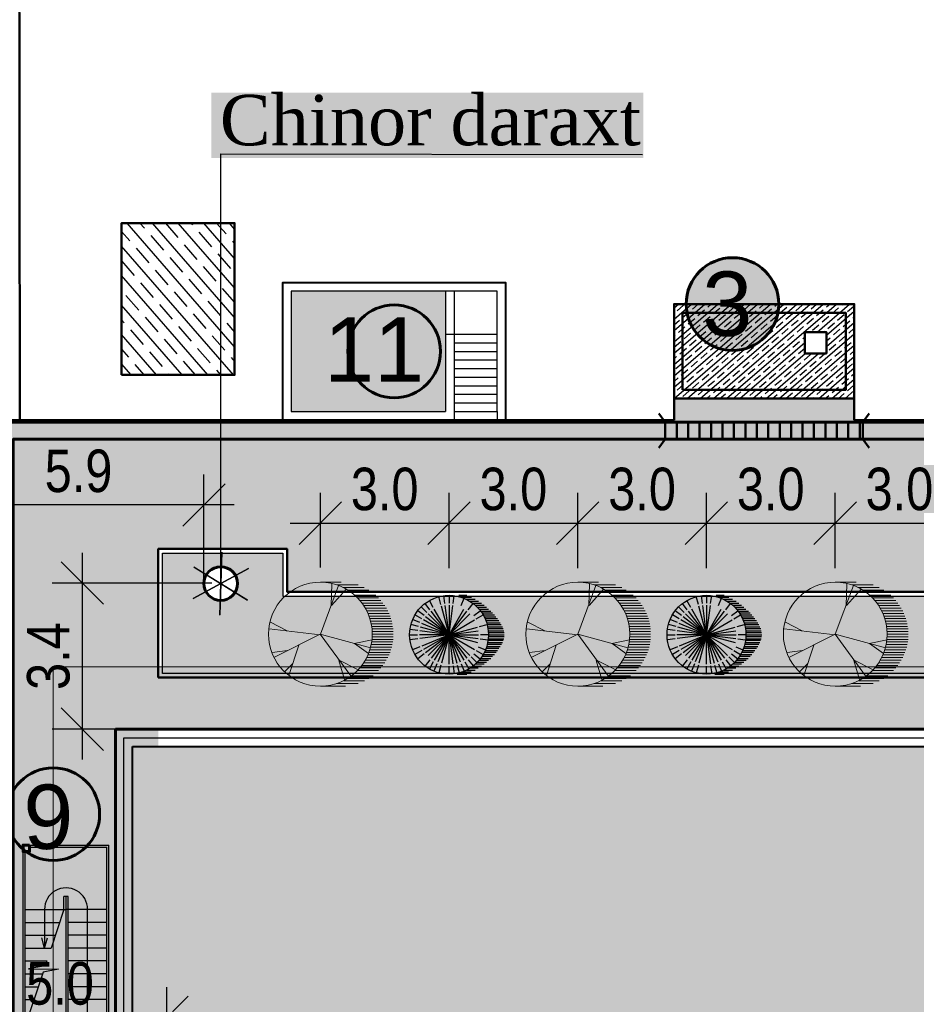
# Model space of a CAD drawing. Header units: millimetres. Extents: x -257011 to 237647566, y 2784933 to 6706507.
# Tile 392 of 451: x 10907971 to 10928866, y 5325991 to 5348928. Entities that reach past the tile are written whole.
import ezdxf

# ---------------------------------------------------------------- set-up
doc = ezdxf.new("R2010")
doc.units = ezdxf.units.MM
doc.header["$LTSCALE"] = 1000
doc.header["$XCLIPFRAME"] = 0
doc.header["$PDMODE"] = 32
doc.header["$PDSIZE"] = 0.3
for name, color, linetype in [('(002) Рамка', 7, 'Continuous'), ('(040) Ограда', 7, 'Continuous'), ('TREE', 74, 'Continuous')]:
    doc.layers.add(name, color=color, linetype=linetype)
for name, color, linetype, lineweight in [('.', 7, 'Continuous', 15), ('expl', 234, 'Continuous', 13), ('Размеры', 251, 'Continuous', 18), ('Та', 250, 'Continuous', 25), ('Ф А С А Д', 250, 'Continuous', 15)]:
    doc.layers.add(name, color=color, linetype=linetype, lineweight=lineweight)
doc.styles.add('ATTR', font='romans.shx', dxfattribs={"width": 0.8, "height": 0.470416})
doc.styles.add('Roman', font='romans')
doc.styles.get("Standard").update_dxf_attribs({"font": 'ARIALN.TTF'})
doc.styles.add('WMF-Times New Roman0', font='times.ttf')
doc.linetypes.add('KANALIS_K', pattern='A,1,["<",Standard,S=1.8,R=0,X=-0.9,Y=-0.9],3,-1,["К",Standard,S=1.8,R=0,X=-0.9,Y=-0.9],-1,10', length=16)
doc.dimstyles.new('ISO-25_WS', dxfattribs={"dimscale": 141.414141, "dimtxt": 7, "dimasz": 7, "dimexe": 5, "dimexo": 20, "dimgap": 2, "dimtad": 1, "dimdec": 0, "dimdsep": 46, "dimtxsty": 'Standard', "dimblk": 'OBLIQUE', "dimcen": 2.5, "dimdle": 5, "dimclrd": 5, "dimclre": 5, "dimclrt": 5, "dimadec": 0, "dimazin": 0, "dimtfac": 1, "dimtdec": 0, "dimtmove": 0, "dimatfit": 3, "dimldrblk": 'OBLIQUE', "dimfxl": 0, "dimtolj": 1, "dimtzin": 0, "dimlwd": 30, "dimlwe": 30, "dimarcsym": 0})
picture_1 = doc.add_image_def('image1.jpg', size_in_pixel=(9921, 7016))

# ---------------------------------------------------------------- blocks, each defined once
blk = doc.blocks.new('*U1625')
at = {"color": 1, "lineweight": 30, "ltscale": 1000}
blk.add_line((0, -1467), (0, 0), dxfattribs=at)
blk = doc.blocks.new('*U1626')
at = {"color": 0, "linetype": 'ByBlock', "lineweight": -2, "transparency": 16777216}
blk.add_blockref('*U1625', (4095342, -1160141), dxfattribs=at)
for p, rotation in [((4095342, -1161607), 180), ((4094707, -1160507), 59.99999999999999), ((4094707, -1161241), 120), ((4095978, -1161241), 240), ((4095978, -1160507), 299.9999999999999)]:
    blk.add_blockref('*U1625', p, dxfattribs=dict(at, rotation=rotation))
blk = doc.blocks.new('dghtfhs')
at = {"color": 1, "lineweight": 60, "ltscale": 1000}
blk.add_circle((4095342, -1160874), 392, dxfattribs=at)
at = {"lineweight": 50}
blk.add_blockref('*U1626', (0, 0), dxfattribs=at)
at = {"lineweight": 50, "ltscale": 1000}
image = blk.add_image(picture_1, insert=(4006014, -1032674), size_in_units=(238817, 168888), rotation=-90, dxfattribs=at)
image.set_boundary_path([(2317.04, 1251.37), (7352.33, 5965.575)])
blk = doc.blocks.new('ergrtshjs')
at = {"layer": '(040) Ограда', "linetype": 'KANALIS_K', "ltscale": 1000}
h = blk.add_hatch(color=256, dxfattribs=at)
h.set_gradient(color1=(255, 0, 0), color2=(255, 0, 0), tint=0.41, name='INVSPHERICAL')
h.paths.add_polyline_path([(4220109, -1174872), (4193509, -1174872), (4193509, -1159672), (4220109, -1159672)])
at = {"layer": '.', "lineweight": 0, "ltscale": 1000}
h = blk.add_hatch(dxfattribs=at)
h.set_pattern_fill('AR-SAND', color=252, scale=10)
h.set_pattern_definition([(37.5, (0, -27743), (-16.000313, 489.413237), [0, -386.08, 0, -431.8, 0, -412.75]), (7.5, (0, -27743), (449.52328, 716.8251), [0, -208.28, 0, -347.98, 0, -133.35]), (327.5, (-312.4, -27743), (790.99237, 1.437185), [0, -127, 0, -457.2, 0, -596.9]), (317.5, (-312.4, -27743), (763.55645, 222.92932), [0, -63.5, 0, -299.72, 0, -342.9])])
h.paths.add_polyline_path([(4221959, -1157822), (4191659, -1157822), (4191659, -1165772), (4193109, -1165772), (4193109, -1159272), (4220509, -1159272), (4220509, -1166372), (4221959, -1166372)])
h.paths.add_polyline_path([(4193109, -1173772), (4191659, -1173772), (4191659, -1176722), (4196959, -1176722), (4196959, -1175272), (4193109, -1175272)])
h.paths.add_polyline_path([(4221959, -1171476), (4221959, -1168172), (4220509, -1168172), (4220509, -1175272), (4207359, -1175272), (4207359, -1176722), (4221959, -1176722)])
at = {"ltscale": 100}
for p, q in [((4190959, -1166172), (4190959, -1162122, 0)), ((4191009, -1166172), (4191009, -1162122, 0)), ((4191109, -1161972, 0), (4192959, -1161972, 0)), ((4191109, -1162022, 0), (4192909, -1162022, 0)), ((4192909, -1166472), (4192909, -1162022)), ((4192959, -1166472), (4192959, -1161972)), ((4192009, -1163172, 0), (4191909, -1163172, 0)), ((4191909, -1163472), (4191909, -1163172)), ((4191959, -1166472), (4191959, -1163172)), ((4192009, -1166472), (4192009, -1163172)), ((4191009, -1163472), (4191909, -1163472)), ((4191909, -1163472), (4191609, -1164372)), ((4191909, -1163472), (4191959, -1163472)), ((4192009, -1163472), (4191959, -1163472)), ((4192909, -1163472), (4192009, -1163472)), ((4191009, -1163772), (4191809, -1163772)), ((4192909, -1163772), (4192009, -1163772)), ((4191009, -1164072), (4191709, -1164072)), ((4192909, -1164072), (4192009, -1164072)), ((4191009, -1164372), (4191609, -1164372)), ((4192909, -1164372), (4192009, -1164372)), ((4191009, -1164672), (4191509, -1164672)), ((4191509, -1164672), (4191471, -1164785)), ((4192909, -1164672), (4192009, -1164672)), ((4191423, -1164932), (4190987, -1166238)), ((4191471, -1164785), (4191082, -1164854)), ((4191082, -1164854), (4191786, -1164861)), ((4191786, -1164861), (4191423, -1164932)), ((4191009, -1164972), (4191409, -1164972)), ((4192909, -1164972), (4192009, -1164972)), ((4191009, -1165272), (4191309, -1165272)), ((4192909, -1165272), (4192009, -1165272)), ((4191009, -1165572), (4191209, -1165572)), ((4192909, -1165572), (4192009, -1165572))]:
    blk.add_line(p, q, dxfattribs=at)
at = {"lineweight": 0, "ltscale": 1000}
blk.add_lwpolyline([(4191659, -1166372), (4191659, -1157822), (4221959, -1157822), (4221959, -1166372)], dxfattribs=at)
at = {"lineweight": 60, "ltscale": 1000}
blk.add_lwpolyline([(4193109, -1159272), (4220509, -1159272), (4220509, -1175272), (4193109, -1175272)], close=True, dxfattribs=at)
at = {"color": 1, "lineweight": 30, "ltscale": 1000}
blk.add_lwpolyline([(4193309, -1159472), (4220309, -1159472), (4220309, -1175072), (4193309, -1175072)], close=True, dxfattribs=at)
at = {"lineweight": 40, "ltscale": 1000}
blk.add_lwpolyline([(4193509, -1159672), (4220109, -1159672), (4220109, -1174872), (4193509, -1174872)], close=True, dxfattribs=at)
at = {"layer": 'expl', "lineweight": 30}
for p, q in [((4191459, -1163472), (4191459, -1164372)), ((4192459, -1166172), (4192459, -1163472)), ((4191459, -1164372), (4191392, -1164129)), ((4191459, -1164372), (4191526, -1164129))]:
    blk.add_line(p, q, dxfattribs=at)
blk.add_arc((4191959, -1163468, 0), 500, 359.5758, 180.4242, dxfattribs=at)
at = {"layer": 'Размеры', "lineweight": 60, "ltscale": 5, "elevation": 0}
blk.add_lwpolyline([(4191109, -1161972), (4191109, -1162122), (4190959, -1162122), (4190959, -1161972)], close=True, dxfattribs=at)
blk = doc.blocks.new('16')
h = blk.add_hatch(color=256)
h.dxf.hatch_style = 1
h.set_gradient(color1=(153, 204, 102), one_color=1, tint=1, name='SPHERICAL')
h.paths.add_polyline_path([(16382639, 10776741, 1), (16386324, 10776741, 1)])
blk.add_circle((16384481, 10776741), 1842)
at = {"layer": 'TREE'}
for p, q in [((16383584, 10777909), (16383360, 10778202)), ((16383746, 10778014), (16383560, 10778336)), ((16384102, 10778156), (16384005, 10778520)), ((16384290, 10778196), (16384241, 10778567)), ((16384481, 10778583), (16384481, 10778214)), ((16384673, 10778196), (16384722, 10778567)), ((16384938, 10778583), (16385310, 10778583)), ((16385044, 10778100), (16385186, 10778442)), ((16385074, 10778491), (16385524, 10778491)), ((16385282, 10778398), (16385700, 10778398)), ((16385378, 10777909), (16385603, 10778202)), ((16385450, 10778306), (16385862, 10778306)), ((16385595, 10778214), (16385999, 10778214)), ((16383317, 10777634), (16383020, 10777862)), ((16383442, 10777780), (16383179, 10778043)), ((16384481, 10776741), (16383504, 10777717)), ((16384481, 10776741), (16383643, 10777834)), ((16384481, 10776741), (16383791, 10777937)), ((16384481, 10776741), (16384124, 10778075)), ((16384481, 10776741), (16384302, 10778103)), ((16384481, 10778122), (16384481, 10776741)), ((16384481, 10776741), (16384661, 10778103)), ((16384481, 10776741), (16385172, 10777937)), ((16384481, 10776741), (16385320, 10777834)), ((16384481, 10776741), (16385458, 10777717)), ((16385646, 10777634), (16385943, 10777862)), ((16385701, 10778122), (16386115, 10778122)), ((16385799, 10778030), (16386226, 10778030)), ((16385881, 10777938), (16386324, 10777938)), ((16385956, 10777846), (16386436, 10777846)), ((16386517, 10777754), (16386019, 10777754)), ((16383056, 10777122), (16382702, 10777217)), ((16383119, 10777305), (16382780, 10777445)), ((16383208, 10777476), (16382886, 10777662)), ((16384481, 10776741), (16383207, 10777268)), ((16384481, 10776741), (16383285, 10777431)), ((16384481, 10776741), (16383384, 10777583)), ((16384481, 10776741), (16385678, 10777431)), ((16385755, 10777476), (16386077, 10777662)), ((16385907, 10777122), (16386261, 10777217)), ((16386085, 10777662), (16386598, 10777662)), ((16386124, 10777569), (16386671, 10777569)), ((16386744, 10777477), (16386171, 10777477)), ((16386812, 10777385), (16386207, 10777385)), ((16386238, 10777293), (16386872, 10777293)), ((16383020, 10776933), (16382655, 10776981)), ((16384481, 10776741), (16383114, 10776920)), ((16384481, 10776741), (16383147, 10777098)), ((16384481, 10776741), (16385816, 10777098)), ((16384481, 10776741), (16385848, 10776920)), ((16386924, 10777201), (16386269, 10777201)), ((16386289, 10777109), (16386975, 10777109)), ((16387013, 10777017), (16386304, 10777017)), ((16386316, 10776925), (16387043, 10776925)), ((16387056, 10776833), (16386320, 10776833)), ((16382639, 10776741), (16383008, 10776741)), ((16383020, 10776548), (16382655, 10776500)), ((16384481, 10776741), (16383100, 10776741)), ((16384481, 10776741), (16383114, 10776561)), ((16384481, 10776741), (16383207, 10776213)), ((16384481, 10776741), (16383285, 10776050)), ((16384481, 10776741), (16383384, 10775898)), ((16384481, 10776741), (16383504, 10775764)), ((16384481, 10776741), (16383643, 10775648)), ((16384481, 10776741), (16383791, 10775544)), ((16384481, 10776741), (16383956, 10775471)), ((16384481, 10776741), (16384124, 10775406)), ((16384481, 10776741), (16385863, 10776741)), ((16384481, 10776741), (16385458, 10775764)), ((16384481, 10776741), (16385816, 10776383)), ((16384481, 10776741), (16385678, 10776050)), ((16384481, 10776741), (16385848, 10776561)), ((16384481, 10776741), (16385320, 10775648)), ((16384481, 10776741), (16385172, 10775544)), ((16384481, 10776741), (16384839, 10775406)), ((16384481, 10776741), (16385007, 10775471)), ((16384481, 10776741), (16384661, 10775378)), ((16384481, 10775359), (16384481, 10776741)), ((16385942, 10776548), (16386308, 10776500)), ((16386324, 10776741), (16385955, 10776741)), ((16386285, 10776372), (16386975, 10776372)), ((16387005, 10776464), (16386305, 10776464)), ((16386313, 10776556), (16387035, 10776556)), ((16387056, 10776648), (16386324, 10776648)), ((16386328, 10776741), (16387065, 10776741)), ((16383119, 10776176), (16382780, 10776036)), ((16383208, 10776005), (16382886, 10775819)), ((16383317, 10775847), (16383020, 10775619)), ((16385646, 10775847), (16385943, 10775619)), ((16385755, 10776005), (16386077, 10775819)), ((16385844, 10776176), (16386183, 10776036)), ((16386680, 10775912), (16386132, 10775912)), ((16386171, 10776004), (16386744, 10776004)), ((16386812, 10776096), (16386211, 10776096)), ((16386242, 10776188), (16386872, 10776188)), ((16386928, 10776280), (16386262, 10776280)), ((16383584, 10775572), (16383360, 10775279)), ((16383746, 10775467), (16383560, 10775145)), ((16383918, 10775381), (16383776, 10775039)), ((16385044, 10775381), (16385186, 10775039)), ((16385217, 10775467), (16385402, 10775145)), ((16385378, 10775572), (16385603, 10775279)), ((16385521, 10775701), (16385784, 10775438)), ((16385795, 10775451), (16386230, 10775451)), ((16386333, 10775543), (16385881, 10775543)), ((16385956, 10775635), (16386427, 10775635)), ((16386517, 10775727), (16386023, 10775727)), ((16386081, 10775819), (16386603, 10775819)), ((16384102, 10775325), (16384005, 10774961)), ((16384481, 10774898), (16384481, 10775267)), ((16384673, 10775285), (16384722, 10774914)), ((16384861, 10775325), (16384958, 10774961)), ((16385511, 10774991), (16385058, 10774991)), ((16385310, 10775083), (16385695, 10775083)), ((16385849, 10775175), (16385446, 10775175)), ((16385587, 10775267), (16385995, 10775267)), ((16386119, 10775359), (16385697, 10775359)), ((16384868, 10774898), (16385306, 10774898))]:
    blk.add_line(p, q, dxfattribs=at)
at = {"layer": 'TREE', "style": 'ATTR', "width": 0.8, "flags": 9}
blk.add_attdef('ESTCODE', (16384481, 10776741), '', height=21.5, dxfattribs=at)
blk = doc.blocks.new('17')
at = {"layer": 'TREE', "color": 68, "lineweight": 20, "true_color": 0x306100}
for p, q in [((16375547, 10777897), (16376284, 10777897)), ((16375932, 10777072), (16375955, 10777838)), ((16375547, 10776055), (16376189, 10777778)), ((16375943, 10777072), (16376470, 10777658)), ((16376140, 10777805), (16376884, 10777805)), ((16376347, 10777713), (16377104, 10777713)), ((16376516, 10777620), (16377265, 10777620)), ((16376661, 10777528), (16377389, 10777528)), ((16376767, 10777436), (16377515, 10777436)), ((16376865, 10777344), (16377610, 10777344)), ((16376947, 10777252), (16377692, 10777252)), ((16377022, 10777160), (16377766, 10777160)), ((16377829, 10777068), (16377084, 10777068)), ((16377151, 10776976), (16377888, 10776976)), ((16377190, 10776884), (16377939, 10776884)), ((16377982, 10776792), (16377237, 10776792)), ((16374374, 10776171), (16373777, 10776487)), ((16378017, 10776699), (16377272, 10776699)), ((16377304, 10776607), (16378052, 10776607)), ((16378077, 10776515), (16377335, 10776515)), ((16377355, 10776423), (16378098, 10776423)), ((16375545, 10776036), (16373730, 10776246)), ((16378111, 10776331), (16377369, 10776331)), ((16377381, 10776239), (16378126, 10776239)), ((16378126, 10776147), (16377386, 10776147)), ((16375545, 10776051), (16373917, 10775240)), ((16375545, 10776051), (16377325, 10775571)), ((16375545, 10776051), (16376623, 10774580)), ((16376751, 10775721), (16377384, 10775856)), ((16378115, 10775778), (16377370, 10775778)), ((16377378, 10775870), (16378127, 10775870)), ((16378126, 10775963), (16377390, 10775963)), ((16377394, 10776055), (16378126, 10776055)), ((16374386, 10775481), (16373835, 10775406)), ((16374784, 10775661), (16374433, 10774595)), ((16376763, 10775721), (16377255, 10775376)), ((16378017, 10775410), (16377276, 10775410)), ((16377308, 10775502), (16378050, 10775502)), ((16378080, 10775594), (16377327, 10775594)), ((16377351, 10775686), (16378099, 10775686)), ((16376201, 10775120), (16376400, 10774445)), ((16376213, 10775135), (16376868, 10774805)), ((16377829, 10775042), (16377088, 10775042)), ((16377147, 10775134), (16377884, 10775134)), ((16377939, 10775226), (16377198, 10775226)), ((16377237, 10775318), (16377982, 10775318)), ((16374561, 10775000), (16374292, 10774730)), ((16376861, 10774765), (16377610, 10774765)), ((16377696, 10774857), (16376947, 10774857)), ((16377022, 10774949), (16377766, 10774949)), ((16376376, 10774397), (16377108, 10774397)), ((16377265, 10774489), (16376512, 10774489)), ((16376652, 10774581), (16377414, 10774581)), ((16377515, 10774673), (16376763, 10774673)), ((16375547, 10774213), (16376438, 10774213)), ((16376888, 10774305), (16376124, 10774305))]:
    blk.add_line(p, q, dxfattribs=at)
blk.add_circle((16375547, 10776055), 1842, dxfattribs=at)
at = {"layer": 'TREE', "color": 68, "lineweight": 20, "true_color": 0x306100, "style": 'ATTR', "width": 0.8, "flags": 9}
blk.add_attdef('ESTCODE', (16375545, 10776051), '', height=21.5, dxfattribs=at)
blk = doc.blocks.new('_Oblique')
at = {"color": 0, "linetype": 'ByBlock', "lineweight": -2}
blk.add_line((-0.5, -0.5), (0.5, 0.5), dxfattribs=at)
blk = doc.blocks.new('*D1729')
at = {"color": 5, "transparency": 16777216}
for p, q in [((10906420, 5324398), (10906420, 5326390)), ((10911402, 5324398), (10911402, 5326390)), ((10905713, 5325683), (10912109, 5325683))]:
    blk.add_line(p, q, dxfattribs=at)
at = {"layer": 'Defpoints', "color": 0, "lineweight": 50, "transparency": 16777216}
for p in [(10911402, 5325683), (10906420, 5321570), (10911402, 5321570)]:
    blk.add_point(p, dxfattribs=at)
at = {"color": 5, "transparency": 16777216, "xscale": 989.89898989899, "yscale": 989.89898989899, "zscale": 989.89898989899, "rotation": 180}
blk.add_blockref('_Oblique', (10906420, 5325683), dxfattribs=at)
at = {"color": 5, "transparency": 16777216, "xscale": 989.89898989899, "yscale": 989.89898989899, "zscale": 989.89898989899}
blk.add_blockref('_Oblique', (10911402, 5325683), dxfattribs=at)
at = {"color": 5, "lineweight": 0, "transparency": 16777216, "insert": (10908911, 5326472), "char_height": 989.9, "attachment_point": 5, "bg_fill": 1, "box_fill_scale": 1.1, "bg_fill_color": 255, "bg_fill_transparency": 0}
blk.add_mtext('\\A1;5.0', dxfattribs=at)
blk = doc.blocks.new('dshgts')
h = blk.add_hatch()
h.set_pattern_fill('JIS_STN_1E', color=142, scale=200, angle=355.6832, style=0)
h.set_pattern_definition([(40.683213, (3111448.16, -5389468.48), (-130.375251, 151.665072), []), (40.683213, (3111588.76, -5389479.1), (-130.375251, 151.665072), [200, -100])])
h.paths.add_polyline_path([(4247122, -1140664), (4247122, -1142864), (4251322, -1142864), (4251322, -1140664)])
h.paths.add_polyline_path([(4250172, -1141814), (4250172, -1141314), (4250672, -1141314), (4250672, -1141814)], flags=16)
at = {"lineweight": 50, "ltscale": 1000}
for points in [[(4247122, -1142864), (4247122, -1140664), (4251322, -1140664), (4251322, -1142864)], [(4247322, -1142664), (4247322, -1140864), (4251122, -1140864), (4251122, -1142664)], [(4250172, -1141814), (4250172, -1141314), (4250672, -1141314), (4250672, -1141814)]]:
    blk.add_lwpolyline(points, close=True, dxfattribs=at)
blk = doc.blocks.new('*D1668')
at = {"color": 5, "transparency": 16777216}
for p, q in [((10909431, 5331694), (10909431, 5336512)), ((10912448, 5335804), (10908724, 5335804)), ((10911385, 5332401), (10908724, 5332401))]:
    blk.add_line(p, q, dxfattribs=at)
at = {"layer": 'Defpoints', "color": 0, "lineweight": 50, "transparency": 16777216}
for p in [(10909431, 5335804), (10915276, 5335804), (10914213, 5332401)]:
    blk.add_point(p, dxfattribs=at)
at = {"color": 5, "transparency": 16777216, "xscale": 989.89898989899, "yscale": 989.89898989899, "zscale": 989.89898989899}
for p, rotation in [((10909431, 5335804), 90), ((10909431, 5332401), 270)]:
    blk.add_blockref('_Oblique', p, dxfattribs=dict(at, rotation=rotation))
at = {"color": 5, "lineweight": 0, "transparency": 16777216, "insert": (10908643, 5334103), "char_height": 989.9, "attachment_point": 5, "rotation": 90, "bg_fill": 1, "box_fill_scale": 1.1, "bg_fill_color": 255, "bg_fill_transparency": 0}
blk.add_mtext('\\A1;3.4', dxfattribs=at)
blk = doc.blocks.new('*D1669')
at = {"color": 5, "transparency": 16777216}
for p, q in [((10906420, 5335723), (10906420, 5338331)), ((10912265, 5335723), (10912265, 5338331)), ((10912972, 5337624), (10905713, 5337624))]:
    blk.add_line(p, q, dxfattribs=at)
at = {"layer": 'Defpoints', "color": 0, "lineweight": 50, "transparency": 16777216}
for p in [(10906420, 5337624), (10906420, 5332895), (10912265, 5332895)]:
    blk.add_point(p, dxfattribs=at)
at = {"color": 5, "transparency": 16777216, "xscale": 989.89898989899, "yscale": 989.89898989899, "zscale": 989.89898989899, "rotation": 180}
blk.add_blockref('_Oblique', (10906420, 5337624), dxfattribs=at)
at = {"color": 5, "transparency": 16777216, "xscale": 989.89898989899, "yscale": 989.89898989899, "zscale": 989.89898989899}
blk.add_blockref('_Oblique', (10912265, 5337624), dxfattribs=at)
at = {"color": 5, "lineweight": 0, "transparency": 16777216, "insert": (10909342, 5338412), "char_height": 989.9, "attachment_point": 5, "bg_fill": 1, "box_fill_scale": 1.1, "bg_fill_color": 255, "bg_fill_transparency": 0}
blk.add_mtext('\\A1;5.9', dxfattribs=at)
blk = doc.blocks.new('*D1687')
at = {"color": 5, "transparency": 16777216}
for p, q in [((10914978, 5336165), (10914978, 5337908)), ((10917977, 5336153), (10917977, 5337908)), ((10914271, 5337201), (10918684, 5337201))]:
    blk.add_line(p, q, dxfattribs=at)
at = {"layer": 'Defpoints', "color": 0, "lineweight": 50, "transparency": 16777216}
for p in [(10917977, 5337201), (10914978, 5333337), (10917977, 5333325)]:
    blk.add_point(p, dxfattribs=at)
at = {"color": 5, "transparency": 16777216, "xscale": 989.89898989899, "yscale": 989.89898989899, "zscale": 989.89898989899, "rotation": 180}
blk.add_blockref('_Oblique', (10914978, 5337201), dxfattribs=at)
at = {"color": 5, "transparency": 16777216, "xscale": 989.89898989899, "yscale": 989.89898989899, "zscale": 989.89898989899}
blk.add_blockref('_Oblique', (10917977, 5337201), dxfattribs=at)
at = {"color": 5, "lineweight": 0, "transparency": 16777216, "insert": (10916477, 5337990), "char_height": 989.9, "attachment_point": 5, "bg_fill": 1, "box_fill_scale": 1.1, "bg_fill_color": 255, "bg_fill_transparency": 0}
blk.add_mtext('\\A1;3.0', dxfattribs=at)
blk = doc.blocks.new('*D1688')
at = {"color": 5, "transparency": 16777216}
for p, q in [((10917977, 5336165), (10917977, 5337908)), ((10920975, 5336153), (10920975, 5337908)), ((10917270, 5337201), (10921682, 5337201))]:
    blk.add_line(p, q, dxfattribs=at)
at = {"layer": 'Defpoints', "color": 0, "lineweight": 50, "transparency": 16777216}
for p in [(10920975, 5337201), (10917977, 5333337), (10920975, 5333325)]:
    blk.add_point(p, dxfattribs=at)
at = {"color": 5, "transparency": 16777216, "xscale": 989.89898989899, "yscale": 989.89898989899, "zscale": 989.89898989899, "rotation": 180}
blk.add_blockref('_Oblique', (10917977, 5337201), dxfattribs=at)
at = {"color": 5, "transparency": 16777216, "xscale": 989.89898989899, "yscale": 989.89898989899, "zscale": 989.89898989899}
blk.add_blockref('_Oblique', (10920975, 5337201), dxfattribs=at)
at = {"color": 5, "lineweight": 0, "transparency": 16777216, "insert": (10919476, 5337990), "char_height": 989.9, "attachment_point": 5, "bg_fill": 1, "box_fill_scale": 1.1, "bg_fill_color": 255, "bg_fill_transparency": 0}
blk.add_mtext('\\A1;3.0', dxfattribs=at)
blk = doc.blocks.new('*D1689')
at = {"color": 5, "transparency": 16777216}
for p, q in [((10920975, 5336165), (10920975, 5337908)), ((10923974, 5336153), (10923974, 5337908)), ((10920268, 5337201), (10924681, 5337201))]:
    blk.add_line(p, q, dxfattribs=at)
at = {"layer": 'Defpoints', "color": 0, "lineweight": 50, "transparency": 16777216}
for p in [(10923974, 5337201), (10920975, 5333337), (10923974, 5333325)]:
    blk.add_point(p, dxfattribs=at)
at = {"color": 5, "transparency": 16777216, "xscale": 989.89898989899, "yscale": 989.89898989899, "zscale": 989.89898989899, "rotation": 180}
blk.add_blockref('_Oblique', (10920975, 5337201), dxfattribs=at)
at = {"color": 5, "transparency": 16777216, "xscale": 989.89898989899, "yscale": 989.89898989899, "zscale": 989.89898989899}
blk.add_blockref('_Oblique', (10923974, 5337201), dxfattribs=at)
at = {"color": 5, "lineweight": 0, "transparency": 16777216, "insert": (10922475, 5337990), "char_height": 989.9, "attachment_point": 5, "bg_fill": 1, "box_fill_scale": 1.1, "bg_fill_color": 255, "bg_fill_transparency": 0}
blk.add_mtext('\\A1;3.0', dxfattribs=at)
blk = doc.blocks.new('*D1690')
at = {"color": 5, "transparency": 16777216}
for p, q in [((10923974, 5336165), (10923974, 5337908)), ((10926973, 5336153), (10926973, 5337908)), ((10923267, 5337201), (10927680, 5337201))]:
    blk.add_line(p, q, dxfattribs=at)
at = {"layer": 'Defpoints', "color": 0, "lineweight": 50, "transparency": 16777216}
for p in [(10926973, 5337201), (10923974, 5333337), (10926973, 5333325)]:
    blk.add_point(p, dxfattribs=at)
at = {"color": 5, "transparency": 16777216, "xscale": 989.89898989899, "yscale": 989.89898989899, "zscale": 989.89898989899, "rotation": 180}
blk.add_blockref('_Oblique', (10923974, 5337201), dxfattribs=at)
at = {"color": 5, "transparency": 16777216, "xscale": 989.89898989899, "yscale": 989.89898989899, "zscale": 989.89898989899}
blk.add_blockref('_Oblique', (10926973, 5337201), dxfattribs=at)
at = {"color": 5, "lineweight": 0, "transparency": 16777216, "insert": (10925473, 5337990), "char_height": 989.9, "attachment_point": 5, "bg_fill": 1, "box_fill_scale": 1.1, "bg_fill_color": 255, "bg_fill_transparency": 0}
blk.add_mtext('\\A1;3.0', dxfattribs=at)
blk = doc.blocks.new('*D1691')
at = {"color": 5, "transparency": 16777216}
for p, q in [((10926973, 5336165), (10926973, 5337908)), ((10929971, 5336153), (10929971, 5337908)), ((10926265, 5337201), (10930678, 5337201))]:
    blk.add_line(p, q, dxfattribs=at)
at = {"layer": 'Defpoints', "color": 0, "lineweight": 50, "transparency": 16777216}
for p in [(10929971, 5337201), (10926973, 5333337), (10929971, 5333325)]:
    blk.add_point(p, dxfattribs=at)
at = {"color": 5, "transparency": 16777216, "xscale": 989.89898989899, "yscale": 989.89898989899, "zscale": 989.89898989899, "rotation": 180}
blk.add_blockref('_Oblique', (10926973, 5337201), dxfattribs=at)
at = {"color": 5, "transparency": 16777216, "xscale": 989.89898989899, "yscale": 989.89898989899, "zscale": 989.89898989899}
blk.add_blockref('_Oblique', (10929971, 5337201), dxfattribs=at)
at = {"color": 5, "lineweight": 0, "transparency": 16777216, "insert": (10928472, 5337990), "char_height": 989.9, "attachment_point": 5, "bg_fill": 1, "box_fill_scale": 1.1, "bg_fill_color": 255, "bg_fill_transparency": 0}
blk.add_mtext('\\A1;3.0', dxfattribs=at)
blk = doc.blocks.new('gstrhsrth')
at = {"layer": '(040) Ограда', "linetype": 'KANALIS_K', "ltscale": 1000}
h = blk.add_hatch(color=256, dxfattribs=at)
h.set_gradient(color1=(255, 0, 0), color2=(209, 0, 0), one_color=1, tint=0.41, name='INVSPHERICAL')
h.paths.add_polyline_path([(4274197, -1313201), (4271397, -1313201), (4271397, -1316801), (4274197, -1316801)])
for p, q in [((4272397, -1313201), (4272397, -1312001)), ((4272597, -1313001), (4272597, -1312001)), ((4272797, -1313001), (4272797, -1312001)), ((4272997, -1313001), (4272997, -1312001)), ((4273197, -1313001), (4273197, -1312001)), ((4273397, -1313001), (4273397, -1312001)), ((4273597, -1313001), (4273597, -1312001)), ((4273797, -1313001), (4273797, -1312001)), ((4273997, -1313001), (4273997, -1312001)), ((4274197, -1312001), (4274397, -1312001)), ((4274397, -1313001), (4274397, -1312001))]:
    blk.add_line(p, q)
at = {"lineweight": 30}
for p, q in [((4274197, -1313001), (4274197, -1312001)), ((4271397, -1313001), (4274397, -1313001)), ((4271397, -1313201), (4274197, -1313201))]:
    blk.add_line(p, q, dxfattribs=at)
at = {"lineweight": 40}
blk.add_lwpolyline([(4274397, -1313001), (4274397, -1311801), (4271197, -1311801), (4271197, -1317001), (4274397, -1317001), (4274397, -1313001)], dxfattribs=at)
at = {"lineweight": 30}
for points in [[(4274197, -1312001), (4271397, -1312001), (4271397, -1313201)], [(4271397, -1313201), (4271397, -1316801), (4274197, -1316801), (4274197, -1313201)]]:
    blk.add_lwpolyline(points, dxfattribs=at)
blk = doc.blocks.new('dhyjfyuk')
at = {"style": 'WMF-Times New Roman0'}
for s, insert, char_height, width, attachment_point in [('\\pi3453.25486;Samarqand viloyati Toyloq tumani "Хоnсhоrbоg\'" МFY dagi 11-son \\P\\pi1816.32378;maktabni rekonstruksiya qilish. (360 o\'quvchi o\'rinli qo\'shimcha bino \\P\\pi27327.21058;qurish).', (4414694, -1193420), 1400, 60812.6, 4), ('\\pi12888.864;{\\fTimes New Roman|b1|i0|c204|p18;\\C0;MCHJ\\P\\pi2815.884;"PARVIZ  PROEKT  SERVIS"\\P\\pi9383.364;Samarqand sh.\\C256; }', (4448452, -1205594), 1200, 29788.7, 1)]:
    blk.add_mtext(s, dxfattribs=dict(at, insert=insert, char_height=char_height, width=width, attachment_point=attachment_point))

msp = doc.modelspace()

# ---------------------------------------------------------------- hatches: boundary and pattern name
at = {"layer": '(040) Ограда', "linetype": 'KANALIS_K', "ltscale": 1000}
h = msp.add_hatch(color=256, dxfattribs=at)
h.set_gradient(color1=(255, 255, 255), tint=0.41, name='INVSPHERICAL')
h.paths.add_polyline_path([(10912435.307, 5345704.4), (10922505.172, 5345704.4), (10922505.172, 5347229.036), (10912435.307, 5347229.036)])
at = {"lineweight": 15, "true_color": 0x8c9ba1}
h = msp.add_hatch(dxfattribs=at)
h.set_pattern_fill('JIS_LC_20', color=252, scale=5.3)
h.set_pattern_definition([(45, (6816900.1, 6496842.05), (-74.9533188, 74.9533188), []), (45, (6816902.22, 6496842.05), (-74.9533188, 74.9533188), [])])
edge = h.paths.add_edge_path()
edge.add_line((10868276.08, 5295078.563), (10948872.214, 5290990.782))
edge.add_line((10948872.214, 5290990.782), (10949054.912, 5296067.407))
edge.add_line((10949054.912, 5296067.407), (10869324.642, 5300003.426))
edge.add_arc((10869735.146, 5303784.884), 3803.675, 182.2589465, 263.8043995, ccw=False)
edge.add_line((10865934.427, 5303634.959), (10864382.699, 5365659.14))
edge.add_line((10864382.699, 5365659.14), (10862393.585, 5384338.68))
edge.add_line((10862393.585, 5384338.68), (10860440.595, 5394722.594))
edge.add_arc((10865726.986, 5395866.385), 5408.713, 94.5325535, 192.2086185, ccw=False)
edge.add_line((10865299.559, 5401258.183), (10956571.286, 5400641.926))
edge.add_line((10956571.286, 5400641.926), (11013863.449, 5398044.082))
edge.add_line((11013863.449, 5398044.082), (11013928.605, 5394282.249))
edge.add_line((11013928.605, 5394282.249), (11013240.852, 5356795.776))
edge.add_line((11013240.852, 5356795.776), (10946711.664, 5358046.733))
edge.add_line((10946711.664, 5358046.733), (10946177.879, 5349270.431))
edge.add_line((10946177.879, 5349270.431), (10951509.728, 5348942.201))
edge.add_line((10951509.728, 5348942.201), (10951718.223, 5351693.274))
edge.add_arc((10954047.73, 5351516.728), 2336.187, 99.0122848, 175.6660054, ccw=False)
edge.add_line((10953681.775, 5353824.074), (10983927.916, 5353293.091))
edge.add_line((10983927.916, 5353293.091), (11018169.642, 5352655.944))
edge.add_line((11018169.642, 5352655.944), (11018960.105, 5397900.079))
edge.add_line((11018960.105, 5397900.079), (11021908.421, 5398039.987))
edge.add_line((11021908.421, 5398039.987), (11021888.619, 5401587.731))
edge.add_line((11021888.619, 5401587.731), (11013825.166, 5401345.256))
edge.add_line((11013825.166, 5401345.256), (10956533.003, 5403943.099))
edge.add_line((10956533.003, 5403943.099), (10862970.379, 5405255.234))
edge.add_line((10862970.379, 5405255.234), (10857027.402, 5406955.49))
edge.add_line((10857027.402, 5406955.49), (10855567.986, 5412039.882))
edge.add_line((10855567.986, 5412039.882), (10850974.633, 5410539.723))
edge.add_line((10850974.633, 5410539.723), (10854690.613, 5398080.564))
edge.add_line((10854690.613, 5398080.564), (10857772.591, 5383642.659))
edge.add_line((10857772.591, 5383642.659), (10859791.032, 5364945.348))
edge.add_line((10859791.032, 5364945.348), (10860513.541, 5345001.864))
edge.add_line((10860513.541, 5345001.864), (10857383.359, 5343894.972))
edge.add_line((10857383.359, 5343894.972), (10854734.77, 5343943.09))
edge.add_line((10854734.77, 5343943.09), (10854493.998, 5340285.489))
edge.add_line((10854493.998, 5340285.489), (10858202.033, 5340237.371))
edge.add_line((10858202.033, 5340237.371), (10860812.146, 5339545.533))
edge.add_line((10860812.146, 5339545.533), (10861209.661, 5287559.104))
edge.add_line((10861209.661, 5287559.104), (10866159.982, 5287481.817))
edge.add_line((10866159.982, 5287481.817), (10866184.097, 5292716.941))
edge.add_arc((10868455.626, 5292812.141), 2273.522, 94.5295109, 182.3998643, ccw=False)
at = {"linetype": 'KANALIS_K', "ltscale": 1000}
h = msp.add_hatch(dxfattribs=at)
h.set_pattern_fill('JIS_STN_1E', color=252, scale=450, angle=266, style=0)
h.set_pattern_definition([(311, (6816900.1, 6496842.05), (339.61931, 295.226563), []), (311, (6816877.97, 6496525.57), (339.61931, 295.226563), [450, -225])])
h.paths.add_polyline_path([(10912977.772, 5344190.632), (10910344.689, 5344190.632), (10910344.689, 5340652.137), (10912977.772, 5340652.137)])
h.paths.add_polyline_path([(10890830.402, 5349446), (10888143.771, 5349446), (10888143.771, 5343359.681), (10890830.402, 5343359.681)])
h.paths.add_polyline_path([(10890830.402, 5364784.304), (10889655.049, 5364784.304), (10889655.049, 5362281.04), (10890830.402, 5362281.04)])
h.paths.add_polyline_path([(10921993.385, 5373978.6), (10919296.497, 5373978.6), (10919296.497, 5371477.068), (10921993.385, 5371477.068)])
at = {"lineweight": 50}
h = msp.add_hatch(color=1, dxfattribs=at)
h.set_gradient(color1=(255, 255, 255), one_color=1, tint=1)
h.paths.add_polyline_path([(10923501.317, 5342302.641, 1), (10925662.663, 5342302.641, 1)])
at = {"ltscale": 1000}
h = msp.add_hatch(dxfattribs=at)
h.set_pattern_fill('AR-SAND', color=252, scale=15, angle=266, style=0)
h.set_pattern_definition([(303.5, (6574438.94, 6591153.8), (734.005765, -27.26761), [0, -579.12, 0, -647.7, 0, -619.125]), (273.5, (6574438.9, 6591153.8), (1025.58269, -747.64719), [0, -312.42, 0, -521.97, 0, -200.025]), (233.5, (6574471.6, 6591621.3), (-80.61473, -1183.74871), [0, -190.5, 0, -685.8, 0, -895.35]), (223.5, (6574471.6, 6591621.3), (253.6849, -1165.87085), [0, -95.25, 0, -449.58, 0, -514.35])])
edge = h.paths.add_edge_path()
edge.add_line((10940195.119, 5339605.753), (10938101.617, 5339605.454))
edge.add_line((10938101.617, 5339605.454), (10938101.617, 5342205.382))
edge.add_line((10938101.617, 5342205.382), (10933101.617, 5342205.382))
edge.add_line((10933101.617, 5342205.382), (10933101.617, 5339604.739))
edge.add_line((10933101.617, 5339604.739), (10927419.911, 5339602.641))
edge.add_line((10927419.911, 5339602.641), (10927419.911, 5340102.641))
edge.add_line((10927419.911, 5340102.641), (10923219.911, 5340102.641))
edge.add_line((10923219.911, 5340102.641), (10923219.911, 5339602.041))
edge.add_line((10923219.911, 5339602.041), (10906419.911, 5339600.927))
edge.add_line((10906419.911, 5339600.927), (10906419.911, 5321569.758))
edge.add_line((10906419.911, 5321569.758), (10890830.402, 5321569.758))
edge.add_line((10890830.402, 5321569.758), (10890830.402, 5320401.714))
edge.add_line((10890830.402, 5320401.714), (10881335.701, 5320401.714))
edge.add_line((10881335.701, 5320401.714), (10881335.701, 5314350.313))
edge.add_arc((10882335.701, 5314369.951), 1000.193, 181.1250562, 270)
edge.add_line((10882335.701, 5313369.758), (10905201.617, 5313369.758))
edge.add_arc((10905201.617, 5312369.758), 1000, 0, 90, ccw=False)
edge.add_line((10906201.617, 5312369.758), (10906201.617, 5308950.927))
edge.add_arc((10907201.617, 5308950.927), 1000, 180, 270)
edge.add_line((10907201.617, 5307950.927), (10924101.617, 5307950.927))
edge.add_line((10924101.617, 5307950.927), (10924101.617, 5299801.697))
edge.add_line((10924101.617, 5299801.697), (10928101.617, 5299801.697))
edge.add_line((10928101.617, 5299801.697), (10928101.617, 5307950.927))
edge.add_line((10928101.617, 5307950.927), (10929927.017, 5307950.927))
edge.add_arc((10930050.187, 5308950.927), 1007.557, 262.9782648, 360)
edge.add_line((10931057.743, 5308950.927), (10931057.743, 5310971.164))
edge.add_line((10931057.743, 5310971.164), (10944044.952, 5310971.164))
edge.add_line((10944044.952, 5310971.164), (10944960.257, 5339605.382))
edge.add_line((10944960.257, 5339605.382), (10940195.119, 5339605.753))
h.paths.add_polyline_path([(10937601.617, 5341705.382), (10937601.617, 5339605.382), (10933601.617, 5339605.382), (10933601.617, 5341705.382)], flags=16)
h.paths.add_polyline_path([(10940751.617, 5335600.927), (10940751.617, 5326501.283), (10939251.617, 5326501.283), (10939251.617, 5335600.927)], flags=16)
h.paths.add_polyline_path([(10937251.617, 5335600.927), (10937251.617, 5333600.927), (10911201.617, 5333600.927), (10911201.617, 5336600.927), (10914201.617, 5336600.927), (10914201.617, 5335600.927)], flags=16)
h.paths.add_polyline_path([(10937601.617, 5332400.927), (10937601.726, 5324826.303), (10939826.724, 5324825.927), (10939826.724, 5322825.927), (10937601.617, 5322825.927), (10937601.617, 5316400.927), (10937601.617, 5316400.927), (10924451.617, 5316400.927), (10926051.617, 5314950.927), (10937601.617, 5314950.927), (10937601.617, 5312950.927), (10926051.617, 5312950.927), (10926051.617, 5314863.043), (10924451.617, 5316292.548), (10924451.617, 5312950.927), (10920951.617, 5312950.927), (10911201.617, 5312950.927), (10911201.617, 5314950.927), (10915049.191, 5314950.927), (10915054.043, 5316400.927), (10911201.617, 5316400.927), (10911201.617, 5322825.927), (10908976.509, 5322825.927), (10908976.509, 5324825.927), (10911201.617, 5324825.927), (10911201.617, 5332400.927)], flags=16)
edge = h.paths.add_edge_path(flags=16)
edge.add_line((10905645.112, 5318369.758), (10899723.848, 5318369.758))
edge.add_line((10899723.848, 5318369.758), (10899723.848, 5319869.758))
edge.add_line((10899723.848, 5319869.758), (10906419.911, 5319869.758))
edge.add_line((10906419.911, 5319869.758), (10906419.911, 5319171.823))
edge.add_arc((10905644.315, 5319145.791), 776.033, -89.941131, 1.9223889, ccw=False)
edge = h.paths.add_edge_path(flags=16)
edge.add_arc((10891233.151, 5318771.692), 402.768, 180.5632499, 273.6900317, ccw=False)
edge.add_line((10890830.402, 5318767.732), (10890830.402, 5319334.032))
edge.add_line((10890830.402, 5319334.032), (10893731.478, 5319334.032))
edge.add_line((10893731.478, 5319334.032), (10893731.478, 5319869.758))
edge.add_line((10893731.478, 5319869.758), (10896604.068, 5319869.758))
edge.add_line((10896604.068, 5319869.758), (10896604.068, 5318369.758))
edge.add_line((10896604.068, 5318369.758), (10891259.073, 5318369.758))
h.paths.add_polyline_path([(10881474.905, 5332569.301), (10872778.207, 5332569.301), (10872778.207, 5335669.301), (10868178.207, 5335669.301), (10868178.207, 5334469.301), (10871578.207, 5334469.301), (10871578.207, 5329569.301), (10868178.207, 5329569.301), (10868178.207, 5328369.301), (10872778.207, 5328369.301), (10872778.207, 5330069.301), (10881446.303, 5330069.301)])
at = {"lineweight": 50}
h = msp.add_hatch(color=1, dxfattribs=at)
h.set_gradient(color1=(255, 255, 255), one_color=1, tint=1)
h.paths.add_polyline_path([(10915616.849, 5341201.609, 1), (10917778.195, 5341201.609, 1)])
h = msp.add_hatch(color=1, dxfattribs=at)
h.set_gradient(color1=(255, 255, 255), one_color=1, tint=1)
h.paths.add_polyline_path([(10907672.202, 5330420.995, 1), (10909833.548, 5330420.995, 1)])
at = {"layer": 'Ф А С А Д', "linetype": 'KANALIS_K', "ltscale": 1000}
h = msp.add_hatch(dxfattribs=at)
h.set_pattern_fill('CROSS', color=92, scale=40, angle=95)
h.set_pattern_definition([(95, (6816900.1, 6496842.05), (-275.171012, 230.895895), [127, -381]), (185, (6816957.82, 6496910.84), (-230.895895, -275.171012), [127, -381])])
edge = h.paths.add_edge_path()
edge.add_line((10919451.617, 5314850.927), (10911301.617, 5314850.927))
edge.add_line((10911301.617, 5314850.927), (10911301.617, 5313951.816))
edge.add_arc((10912219.259, 5313968.569), 917.795, 181.0459102, 271.0459102)
edge.add_line((10912236.012, 5313050.927), (10919451.617, 5313050.927))
edge.add_line((10919451.617, 5313050.927), (10919451.617, 5313650.927))
edge.add_line((10919451.617, 5313650.927), (10919451.617, 5314850.927))
h.paths.add_polyline_path([(10937501.617, 5314850.927), (10926151.617, 5314850.927), (10926151.617, 5313050.927), (10937501.617, 5313050.927)])
h.paths.add_polyline_path([(10940651.617, 5335500.927), (10939351.617, 5335500.927), (10939351.617, 5326601.283), (10940651.617, 5326601.283)])
h.paths.add_polyline_path([(10937151.617, 5335500.927), (10914101.617, 5335500.927), (10914101.617, 5336500.927), (10911301.617, 5336500.927), (10911301.617, 5333700.927), (10937151.617, 5333700.927)])
edge = h.paths.add_edge_path(flags=16)
edge.add_arc((10912657.213, 5335793.105), 392.342, 0, 360)
edge = h.paths.add_edge_path()
edge.add_line((10906319.911, 5319170.088), (10906319.911, 5319769.758))
edge.add_line((10906319.911, 5319769.758), (10899823.848, 5319769.758))
edge.add_line((10899823.848, 5319769.758), (10899823.848, 5318469.758))
edge.add_line((10899823.848, 5318469.758), (10905645.059, 5318469.758))
edge.add_arc((10905644.315, 5319145.791), 676.033, 270.0630729, 362.0596831)
edge = h.paths.add_edge_path()
edge.add_line((10896504.068, 5319769.758), (10893831.478, 5319769.758))
edge.add_line((10893831.478, 5319769.758), (10893831.478, 5319234.032))
edge.add_line((10893831.478, 5319234.032), (10890930.402, 5319234.032))
edge.add_line((10890930.402, 5319234.032), (10890930.402, 5318768.259))
edge.add_arc((10891233.151, 5318771.692), 302.768, 180.649642, 274.2562519)
edge.add_line((10891255.622, 5318469.758), (10896504.068, 5318469.758))
edge.add_line((10896504.068, 5318469.758), (10896504.068, 5319769.758))

# ---------------------------------------------------------------- linework, layer by layer
at = {"layer": '(002) Рамка', "color": 0, "lineweight": 60, "ltscale": 1000}
for centre in [(10924581.99, 5342302.641), (10916697.522, 5341201.609), (10908752.875, 5330420.995)]:
    msp.add_circle(centre, 1080.673, dxfattribs=at)
at = {"lineweight": 50, "ltscale": 1000}
for p, q in [((10923282.699, 5339554.737), (10923282.699, 5339154.737)), ((10923549.192, 5339554.737), (10923549.192, 5339154.737)), ((10923815.686, 5339554.737), (10923815.686, 5339154.737)), ((10924082.179, 5339554.737), (10924082.179, 5339154.737)), ((10924348.673, 5339554.737), (10924348.673, 5339154.737)), ((10924615.167, 5339554.737), (10924615.167, 5339154.737)), ((10924881.66, 5339554.737), (10924881.66, 5339154.737)), ((10925148.154, 5339554.737), (10925148.154, 5339154.737)), ((10925414.647, 5339554.737), (10925414.647, 5339154.737)), ((10925681.141, 5339554.737), (10925681.141, 5339154.737)), ((10925947.634, 5339554.737), (10925947.634, 5339154.737)), ((10926214.128, 5339554.737), (10926214.128, 5339154.737)), ((10926480.621, 5339554.737), (10926480.621, 5339154.737)), ((10926747.115, 5339554.737), (10926747.115, 5339154.737)), ((10927013.608, 5339554.737), (10927013.608, 5339154.737)), ((10927280.102, 5339554.737), (10927280.102, 5339154.737)), ((10927546.595, 5339554.737), (10927546.595, 5339154.737))]:
    msp.add_line(p, q, dxfattribs=at)
for points in [[(10907972.121, 5339600.927), (10907940.146, 5364953.74), (10917897.6, 5364966.298), (10917874.151, 5383558.989), (10929164.028, 5383573.228), (10929417.591, 5389491.246), (10940084.901, 5389233.196), (10940098.178, 5389646.477)], [(10927419.911, 5339602.641), (10927419.911, 5342302.641), (10923219.911, 5342302.641), (10923219.911, 5339602.041)], [(10923219.911, 5339602.041), (10906419.911, 5339600.927)], [(10933101.617, 5339604.739), (10927419.911, 5339602.641)], [(10911201.617, 5333600.927), (10911201.617, 5336600.927), (10914201.617, 5336600.927), (10914201.617, 5335600.927), (10937251.617, 5335600.927), (10937251.617, 5333600.927), (10911201.617, 5333600.927)]]:
    msp.add_lwpolyline(points, dxfattribs=at)
at = {"color": 1, "ltscale": 1000}
msp.add_lwpolyline([(10912657.213, 5335793.105), (10912657.213, 5345800.382), (10922482.714, 5345790.011)], dxfattribs=at)
at = {"lineweight": 50, "ltscale": 1000}
for points in [[(10910344.689, 5340652.137), (10912977.772, 5340652.137), (10912977.772, 5344190.632), (10910344.689, 5344190.632)], [(10923016.205, 5339554.737), (10927615.842, 5339554.737), (10927615.842, 5339154.737), (10923016.205, 5339154.737)]]:
    msp.add_lwpolyline(points, close=True, dxfattribs=at)
at = {"color": 24, "lineweight": 50}
for points in [[(10922866.205, 5338954.737), (10923016.205, 5339154.737), (10923016.205, 5339554.737), (10922866.205, 5339754.737)], [(10927765.842, 5338954.737), (10927615.842, 5339154.737), (10927615.842, 5339554.737), (10927765.842, 5339754.737)]]:
    msp.add_lwpolyline(points, dxfattribs=at)
at = {"color": 150, "lineweight": 60}
for points in [[(10907419.911, 5319396.778), (10907419.911, 5339554.737), (10945350.341, 5339554.737), (10943761.467, 5310971.164), (10931507.743, 5310971.164)], [(10907819.911, 5319349.64), (10907819.911, 5339154.737), (10944950.341, 5339154.737), (10943361.467, 5311371.164), (10931107.743, 5311371.164)]]:
    msp.add_lwpolyline(points, dxfattribs=at)
at = {"color": 92, "lineweight": 30, "ltscale": 1000}
msp.add_lwpolyline([(10911301.617, 5333700.927), (10911301.617, 5336500.927), (10914101.617, 5336500.927), (10914101.617, 5335500.927), (10937151.617, 5335500.927), (10937151.617, 5333700.927)], close=True, dxfattribs=at)

# ---------------------------------------------------------------- block references
at = {"layer": '(002) Рамка', "lineweight": 50}
msp.add_blockref('dhyjfyuk', (5451778.468, 6541511.679), dxfattribs=at)
at = {"lineweight": 50}
for name, p, rotation in [('dghtfhs', (6852604.801, 6614633.561), 358.3425671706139), ('gstrhsrth', (12230814.836, 9614085.788), 270.003800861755)]:
    msp.add_blockref(name, p, dxfattribs=dict(at, rotation=rotation))
for name, p in [('dshgts', (6676098.171, 6482966.15)), ('ergrtshjs', (6717092.389, 6491672.813))]:
    msp.add_blockref(name, p, dxfattribs=at)
at = {"color": 150, "lineweight": 100}
for name, p, xscale, yscale, zscale in [('17', (156421.893, -1745137.449), 0.6569891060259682, 0.6569891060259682, 0.6569891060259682), ('17', (162421.894, -1745137.449), 0.6569891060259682, 0.6569891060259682, 0.6569891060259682), ('17', (168421.894, -1745137.449), 0.6569891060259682, 0.6569891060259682, 0.6569891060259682), ('16', (2749357.066, -38232.731), 0.4985583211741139, 0.4985583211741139, 0.4985583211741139), ('16', (2755357.066, -38232.731), 0.4985583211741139, 0.4985583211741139, 0.4985583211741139)]:
    msp.add_blockref(name, p, dxfattribs=dict(at, xscale=xscale, yscale=yscale, zscale=zscale))

# ---------------------------------------------------------------- texts
at = {"insert": (9654250.444, 5345925.638), "char_height": 1484.641859, "width": 79822.57247, "attachment_point": 4, "style": 'Roman'}
msp.add_mtext('\\pi18148.64809,t23754.26974,93492.78231;{\\fArial|b0|i0|c0|p34;2.^I \\fArial|b0|i0|c204|p34;Qurilish belgilangan "A" nuqtasidan amalga oshiriladi.}', dxfattribs=at)
at = {"color": 250, "char_height": 1500, "width": 156685.73039, "attachment_point": 6, "style": 'Roman'}
for s, insert in [('\\pt64500;{\\fArial|b0|i0|c0|p34;3}', (10925041.965, 5342300.688, 0)), ('\\pt64500;{\\fArial|b0|i0|c0|p34;11}', (10917395.751, 5341244.94, 0)), ('\\pt64500;{\\fArial|b0|i0|c0|p34;9}', (10909220.317, 5330349.739, 0))]:
    msp.add_mtext(s, dxfattribs=dict(at, insert=insert))
at = {"layer": 'Та', "insert": (10912635.683, 5347177.776), "char_height": 1175.53003, "width": 10298.28562, "attachment_point": 1}
msp.add_mtext('{\\fTimes New Roman|b0|i0|c0|p18;Chinor daraxt}', dxfattribs=at)

# ---------------------------------------------------------------- dimensions: what is measured, and where the dimension line sits
at = {"lineweight": 0}
for base, p1, p2, text, picture, middle in [((10906419.911, 5337623.903), (10912265.034, 5332894.507), (10906419.911, 5332894.507), '5.9', '*D1669', (10909342.473, 5338412.147)), ((10917976.613, 5337201.366), (10914977.967, 5333336.644), (10917976.613, 5333324.5), '3.0', '*D1687', (10916477.29, 5337989.61)), ((10920975.258, 5337201.366), (10917976.613, 5333336.644), (10920975.258, 5333324.5), '3.0', '*D1688', (10919475.935, 5337989.61)), ((10923973.904, 5337201.366), (10920975.258, 5333336.644), (10923973.904, 5333324.5), '3.0', '*D1689', (10922474.581, 5337989.61)), ((10926972.549, 5337201.366), (10923973.904, 5333336.644), (10926972.549, 5333324.5), '3.0', '*D1690', (10925473.227, 5337989.61)), ((10929971.195, 5337201.366), (10926972.549, 5333336.644), (10929971.195, 5333324.5), '3.0', '*D1691', (10928471.872, 5337989.61)), ((10911401.617, 5325683.342), (10906419.911, 5321569.758), (10911401.617, 5321569.758), '5.0', '*D1729', (10908910.764, 5326471.586))]:
    dim = msp.add_linear_dim(base=base, p1=p1, p2=p2, text=text, dimstyle='ISO-25_WS', override={"dimtmove": 1, "dimtfill": 2, "dimtfillclr": 255, "dimlwd": 65535, "dimlwe": 65535}, dxfattribs=at)
    dim.commit()
    dim.dimension.update_dxf_attribs({"geometry": picture, "text_midpoint": middle})
dim = msp.add_linear_dim(base=(10909431.325, 5335804.453), p1=(10914213.03, 5332400.927), p2=(10915276.448, 5335804.453), angle=90, text='3.4', dimstyle='ISO-25_WS', override={"dimtmove": 1, "dimtfill": 2, "dimtfillclr": 255, "dimlwd": 65535, "dimlwe": 65535}, dxfattribs=at)
dim.commit()
dim.dimension.update_dxf_attribs({"geometry": '*D1668', "text_midpoint": (10908643.081, 5334102.69)})

doc.saveas('drawing.dxf')
